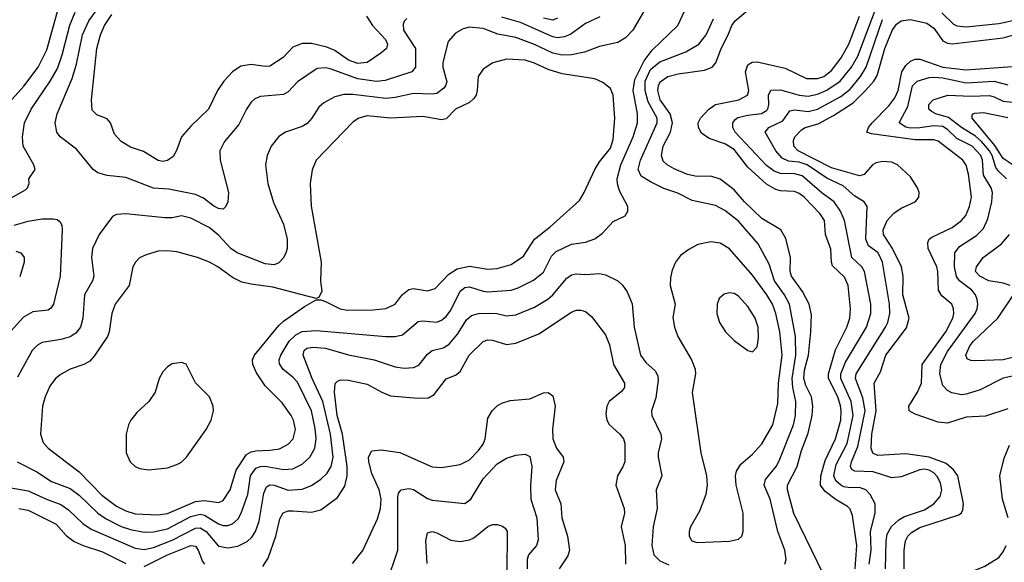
# Model space of a CAD drawing. Header units: inches. Extents: x 1308407 to 1441228, y 959628 to 1036311.
# Tile 604 of 656: x 1394693 to 1398934, y 1016658 to 1018995. Entities that reach past the tile are written whole.
import ezdxf

# ---------------------------------------------------------------- set-up
doc = ezdxf.new("R2010")
doc.units = ezdxf.units.IN
doc.header["$MEASUREMENT"] = 0
doc.layers.add('B3091', color=7, linetype='Continuous')

msp = doc.modelspace()

# ---------------------------------------------------------------- linework, layer by layer
at = {"layer": 'B3091', "color": 5}
for points, elevation in [([(1396360.4, 1018999.6), (1396350.2, 1018990), (1396344.4, 1018975.6), (1396347, 1018950), (1396398.1, 1018870), (1396398, 1018790), (1396382, 1018770), (1396266.9, 1018733.1), (1396230, 1018727.9), (1396150, 1018740.7), (1396030, 1018783.6), (1396010, 1018787), (1395975.2, 1018784.8), (1395890, 1018727.4), (1395850, 1018684.6), (1395830, 1018672.7), (1395730, 1018664), (1395706.5, 1018653.5), (1395690, 1018639.7), (1395670.2, 1018610), (1395637.3, 1018542.7), (1395575.8, 1018470), (1395555.5, 1018430), (1395556.2, 1018390), (1395592.1, 1018250), (1395589.1, 1018210), (1395580.9, 1018190), (1395570, 1018179.1), (1395550, 1018181.8), (1395530, 1018192.2), (1395485.5, 1018225.5), (1395450, 1018242.6), (1395335.3, 1018264.7), (1395270, 1018269.9), (1395150, 1018315.8), (1395070, 1018324.2), (1395030, 1018335.8), (1395009.8, 1018350), (1394937.8, 1018437.8), (1394867.6, 1018490), (1394853.8, 1018510), (1394846.5, 1018550), (1394854.5, 1018590), (1394919.1, 1018740.9), (1394937.3, 1018802.7), (1394964, 1018930), (1394991.5, 1018990), (1395050, 1019070.6)], 2740), ([(1394570, 1018553), (1394711.1, 1018708.9), (1394773.5, 1018790), (1394810, 1018865.5), (1394863.8, 1019056.2)], 2780), ([(1394602.2, 1018197.8), (1394717.8, 1018262.2), (1394727.3, 1018270), (1394734.5, 1018290), (1394732.7, 1018310), (1394759.5, 1018350), (1394754.7, 1018370), (1394708.1, 1018450), (1394704.7, 1018490), (1394714.6, 1018550), (1394742.3, 1018610), (1394824.9, 1018730), (1394855.6, 1018784.4), (1394876.9, 1018843.1), (1394909.2, 1018970.8), (1394932.9, 1019027.1)], 2760), ([(1394682.4, 1017090), (1394767.6, 1017047.6), (1394830, 1017005.8), (1394910, 1016976.3), (1394950, 1016946.5), (1395030, 1016870.1), (1395065.1, 1016845.1), (1395130, 1016812.3), (1395170, 1016799.6), (1395230, 1016787.4), (1395270, 1016788.7), (1395330, 1016802.4), (1395430, 1016854.4), (1395470, 1016865.3), (1395490, 1016861), (1395550, 1016823.8), (1395570, 1016816.6), (1395590, 1016815.9), (1395610, 1016823.4), (1395634.4, 1016845.6), (1395647.5, 1016870), (1395675.3, 1016950), (1395687.4, 1017030), (1395710, 1017062.8), (1395730, 1017070.4), (1395750, 1017071.4), (1395830, 1017057.9), (1395870, 1017060.4), (1395910, 1017079.8), (1395942.8, 1017110), (1395964.6, 1017150), (1395970.3, 1017189.7), (1395966.6, 1017233.4), (1395950.3, 1017310), (1395890, 1017433.7), (1395870, 1017455.3), (1395827.7, 1017487.7), (1395812.4, 1017512.4), (1395810.4, 1017530), (1395817.6, 1017550), (1395854.5, 1017610), (1395882, 1017638), (1395910, 1017651.4), (1395970, 1017656.4), (1396270, 1017630.1), (1396310, 1017630.1), (1396342.8, 1017637.2), (1396410, 1017694.6), (1396430, 1017697.9), (1396490, 1017692.6), (1396510, 1017700.5), (1396530, 1017717), (1396550, 1017744), (1396590, 1017826), (1396610, 1017841), (1396630, 1017844), (1396690, 1017824.9), (1396710, 1017823.4), (1396810, 1017829.6), (1396840.1, 1017839.9), (1396906.5, 1017873.5), (1396950, 1017907.8), (1396984.1, 1017975.9), (1397004.2, 1017995.8), (1397070, 1018027.5), (1397130, 1018036.3), (1397170, 1018051.2), (1397204.2, 1018075.8), (1397250, 1018125.7), (1397300.9, 1018150), (1397313.3, 1018170), (1397312.2, 1018190), (1397277, 1018257), (1397268.1, 1018288.1), (1397267.4, 1018310), (1397283.2, 1018370), (1397335.6, 1018490), (1397354.4, 1018550), (1397355, 1018590), (1397336.3, 1018690), (1397342.9, 1018737.1), (1397382.8, 1018817.2), (1397417.1, 1018862.9), (1397528.4, 1018970), (1397567, 1019053)], 2760), ([(1397384.3, 1019035.7), (1397334.9, 1018950), (1397303.1, 1018916.9), (1397270, 1018896.8), (1397190, 1018879.2), (1397125.5, 1018854.5), (1397070, 1018843.8), (1397030, 1018841.5), (1396990, 1018850.7), (1396910, 1018888.5), (1396830, 1018917.6), (1396752.3, 1018932.3), (1396690, 1018956.5), (1396630, 1018962.9), (1396603.9, 1018956.1), (1396570, 1018936.8), (1396539.4, 1018900.6), (1396515.5, 1018810), (1396515.7, 1018790), (1396532.4, 1018727.6), (1396527.9, 1018710), (1396520.1, 1018699.9), (1396490, 1018676.9), (1396470, 1018673.4), (1396390, 1018676.3), (1396310, 1018659), (1396270, 1018655.7), (1396127.7, 1018672.3), (1396090, 1018672.7), (1396050, 1018662.4), (1396002.7, 1018637.3), (1395981.9, 1018618.1), (1395952, 1018570), (1395931.6, 1018548.4), (1395910, 1018535.4), (1395838.4, 1018510), (1395808.9, 1018491.1), (1395775.8, 1018450), (1395759.1, 1018410), (1395752.6, 1018370), (1395762.2, 1018290), (1395787.2, 1018207.2), (1395830, 1018114), (1395845.6, 1018050), (1395846, 1018010), (1395840.2, 1017990), (1395830, 1017969.7), (1395810, 1017947.4), (1395790, 1017939.6), (1395750, 1017943.1), (1395630, 1017990), (1395602.1, 1018010), (1395550, 1018066.5), (1395510, 1018100.2), (1395430, 1018139.7), (1395390, 1018149.4), (1395350, 1018142), (1395318, 1018142), (1395150, 1018158.2), (1395110, 1018155.8), (1395093.1, 1018146.9), (1395035.5, 1018070), (1395007.5, 1018010), (1395002.3, 1017970), (1395012.6, 1017890), (1395006.8, 1017870), (1394972.4, 1017810), (1394965.3, 1017710), (1394955, 1017670), (1394935.4, 1017644.6), (1394911, 1017629), (1394870, 1017617.2), (1394790, 1017605), (1394770, 1017593.5), (1394747, 1017570), (1394684.1, 1017455.9)], 2760), ([(1398182.8, 1016550), (1398027.9, 1016867.9), (1397999.9, 1016970), (1398000.6, 1016990), (1398042.1, 1017070), (1398060.4, 1017139.6), (1398090, 1017213.6), (1398107.3, 1017290), (1398109.9, 1017330.1), (1398104.2, 1017370), (1398079.1, 1017419.1), (1398070.7, 1017450), (1398074, 1017486), (1398091.2, 1017550), (1398101.1, 1017650), (1398103.4, 1017723.4), (1398093.5, 1017770), (1398064.6, 1017824.6), (1398017.9, 1017890), (1398011.8, 1017910), (1398012.8, 1017970), (1397992.6, 1018052.6), (1397971.1, 1018090), (1397890, 1018138), (1397814.9, 1018210), (1397770, 1018262.7), (1397710, 1018308.3), (1397670, 1018320.2), (1397610, 1018319.6), (1397570, 1018327.6), (1397512, 1018352), (1397481.6, 1018370), (1397465.4, 1018385.4), (1397457.8, 1018410), (1397464.4, 1018450), (1397496.3, 1018510), (1397505.6, 1018550), (1397494.7, 1018590), (1397452, 1018650), (1397442.1, 1018690), (1397444.2, 1018710), (1397452.5, 1018727.5), (1397484.8, 1018750), (1397530, 1018761.6), (1397642.4, 1018777.6), (1397675.3, 1018790), (1397691.7, 1018808.3), (1397714.2, 1018870), (1397745.2, 1018930), (1397760.4, 1018970), (1397775.6, 1018990), (1397830, 1019035.2)], 2720), ([(1398352.2, 1016650), (1398360.7, 1016710), (1398357.9, 1016790), (1398378.5, 1016870), (1398377.5, 1016910), (1398356.1, 1016950), (1398337.1, 1016970), (1398310, 1016979.9), (1398270, 1016978.2), (1398243.4, 1016983.4), (1398229.8, 1016989.8), (1398208.9, 1017008.9), (1398200.2, 1017030), (1398210, 1017078.4), (1398256.7, 1017170), (1398283.1, 1017290), (1398275.1, 1017350), (1398230.5, 1017450), (1398229.7, 1017470), (1398250, 1017520.4), (1398341.1, 1017670), (1398359.3, 1017730), (1398359, 1017770), (1398331.8, 1017910), (1398320.2, 1017930), (1398277.8, 1017970), (1398245.8, 1018130), (1398228, 1018170), (1398201.9, 1018210), (1398150, 1018247.3), (1398063, 1018323), (1398031.5, 1018331.5), (1397970, 1018332.3), (1397943.1, 1018343.1), (1397910, 1018366.2), (1397774.7, 1018510), (1397764.9, 1018530), (1397764.8, 1018550), (1397774.6, 1018565.4), (1397786.9, 1018573.1), (1397830, 1018584.1), (1397888.7, 1018591.3), (1397910, 1018603.2), (1397915.8, 1018610), (1397919.9, 1018630), (1397918.3, 1018670), (1397928.8, 1018691.2), (1397970, 1018692), (1398050, 1018669.1), (1398090, 1018666.1), (1398130, 1018674.3), (1398170, 1018691), (1398227.1, 1018730), (1398276.3, 1018790), (1398303, 1018837), (1398383.9, 1019050)], 2660), ([(1398664.7, 1019024.7), (1398714.9, 1018974.9), (1398730, 1018967.9), (1398770, 1018964.7), (1398910, 1018977.9), (1398990, 1018995.2)], 2640), ([(1396187.4, 1019010), (1396213.3, 1018970), (1396268.8, 1018910), (1396277.7, 1018890), (1396272.6, 1018870), (1396249, 1018850), (1396190, 1018810.6), (1396150, 1018806.3), (1396110, 1018820.5), (1396050, 1018861.9), (1396016.6, 1018876.6), (1395950, 1018892.5), (1395910, 1018892.8), (1395870, 1018876.1), (1395827.5, 1018832.5), (1395770, 1018795), (1395750, 1018793.7), (1395690, 1018802), (1395645.8, 1018794.2), (1395610, 1018770.8), (1395572, 1018730), (1395545.5, 1018690), (1395506.7, 1018610), (1395430, 1018536.8), (1395390.2, 1018490), (1395368.9, 1018431.1), (1395354.4, 1018405.6), (1395330, 1018387.8), (1395310, 1018384), (1395290, 1018388.7), (1395227.1, 1018427.2), (1395170, 1018445.2), (1395129.9, 1018469.9), (1395101.3, 1018501.3), (1395084.2, 1018550), (1395070, 1018568.3), (1395025.5, 1018585.5), (1395005, 1018605), (1395001.9, 1018650), (1395026.2, 1018870), (1395041.8, 1018930), (1395058.5, 1018970), (1395090, 1019017.1)], 2720), ([(1397192.3, 1019007.7), (1397130, 1018978.2), (1397067.2, 1018932.8), (1397039.2, 1018920.8), (1397010, 1018917.3), (1396990, 1018920.8), (1396850, 1018983.1), (1396770, 1019005.7)], 2740), ([(1397010, 1019001.9), (1396990, 1018993.2), (1396950, 1019001.5)], 2720), ([(1397989.6, 1016650), (1397994.6, 1016670), (1397989.1, 1016710), (1397958.6, 1016790), (1397925.4, 1016930), (1397900.5, 1016990), (1397905.9, 1017014.1), (1397951, 1017070), (1397965.2, 1017094.8), (1398026.2, 1017250), (1398034.6, 1017290), (1398036.3, 1017350), (1398023.9, 1017410), (1398021.2, 1017450), (1398036.5, 1017550), (1398034.9, 1017630), (1398009.4, 1017769.4), (1397987.6, 1017810), (1397944.9, 1017870), (1397921.4, 1017941.4), (1397873.4, 1018030), (1397790, 1018127.7), (1397730, 1018173.1), (1397690, 1018194.5), (1397590, 1018216.3), (1397527.6, 1018247.6), (1397467.7, 1018267.7), (1397410, 1018295.8), (1397370, 1018321.5), (1397357.8, 1018350), (1397367.1, 1018390), (1397439.7, 1018550), (1397438.9, 1018570), (1397400.6, 1018640.6), (1397386.7, 1018690), (1397386.8, 1018730), (1397410, 1018780.7), (1397450, 1018813.4), (1397563, 1018857), (1397619, 1018890), (1397650, 1018929.2), (1397681.7, 1018998.3)], 2740), ([(1398291.2, 1016630), (1398298.6, 1016730), (1398279.8, 1016859.8), (1398270, 1016886.2), (1398258.7, 1016898.7), (1398210, 1016927.3), (1398162.9, 1016962.9), (1398142.9, 1016990), (1398144.3, 1017030), (1398163.2, 1017096.8), (1398206.8, 1017190), (1398230.2, 1017270), (1398232, 1017310), (1398228.1, 1017331.9), (1398216.8, 1017370), (1398177.2, 1017450), (1398177.2, 1017470), (1398207.3, 1017572.7), (1398256.4, 1017670), (1398269.4, 1017710), (1398271.7, 1017750), (1398261.8, 1017850), (1398246.2, 1017886.2), (1398194.2, 1017934.2), (1398189.5, 1017950), (1398186.8, 1018006.8), (1398163.4, 1018070), (1398159.7, 1018130), (1398140.2, 1018160.2), (1398072.1, 1018230), (1398050, 1018246.5), (1398030, 1018255), (1397970, 1018257.7), (1397950, 1018263.1), (1397910, 1018285.8), (1397830, 1018359), (1397770, 1018436.3), (1397730, 1018459.6), (1397663, 1018483), (1397630, 1018505.7), (1397617.5, 1018530), (1397615.7, 1018550), (1397625.7, 1018570), (1397661.2, 1018610), (1397689.8, 1018630), (1397790.5, 1018649.5), (1397827.8, 1018670), (1397834.4, 1018690), (1397820.1, 1018770), (1397830, 1018799.8), (1397848.8, 1018811.2), (1397870, 1018813.4), (1397990, 1018786.2), (1398082.2, 1018742.2), (1398130, 1018741.6), (1398157.5, 1018750), (1398190, 1018775.9), (1398232.2, 1018830), (1398264.5, 1018890), (1398310.3, 1019010)], 2680), ([(1398423, 1016630), (1398425.1, 1016750), (1398430, 1016779.6), (1398448.3, 1016811.7), (1398479.3, 1016840.7), (1398505, 1016855), (1398590, 1016884.4), (1398630.9, 1016909.1), (1398658.1, 1016941.9), (1398664.7, 1016970), (1398659, 1016999), (1398645.8, 1017025.8), (1398630, 1017042.7), (1398610, 1017054.5), (1398590, 1017058.8), (1398570, 1017056.8), (1398490, 1017026.3), (1398450, 1017021.4), (1398370, 1017047.2), (1398289.9, 1017049.9), (1398278, 1017058), (1398272.2, 1017070), (1398276.1, 1017090), (1398303.1, 1017156.9), (1398334.4, 1017310), (1398325.6, 1017365.6), (1398293.3, 1017450), (1398295.9, 1017470), (1398422.5, 1017670), (1398433, 1017690), (1398441.7, 1017730), (1398439.6, 1017770), (1398409.5, 1017950), (1398391.2, 1017990), (1398350, 1018021.4), (1398337.1, 1018050), (1398343.7, 1018190), (1398331.1, 1018210), (1398290, 1018235.3), (1398239.7, 1018279.7), (1398170, 1018311.9), (1398085.1, 1018370), (1398050, 1018381.1), (1398005, 1018385), (1397978.1, 1018398.1), (1397950, 1018430), (1397904.3, 1018510), (1397919.8, 1018530), (1397980.8, 1018559.2), (1398010, 1018601.6), (1398030, 1018606), (1398090, 1018599.6), (1398130, 1018609.7), (1398230, 1018663.5), (1398270, 1018695.3), (1398315.5, 1018750), (1398339.6, 1018790), (1398410, 1018995.5)], 2640), ([(1398503.5, 1016630), (1398503.1, 1016710), (1398508.4, 1016750), (1398519.1, 1016770), (1398534.2, 1016785.8), (1398570, 1016808), (1398737.9, 1016862.1), (1398749.2, 1016870.8), (1398756.1, 1016883.9), (1398759.2, 1016910), (1398733.9, 1017030), (1398716.1, 1017056.1), (1398683.8, 1017083.8), (1398610, 1017111.3), (1398510, 1017125.1), (1398390, 1017117.6), (1398367.3, 1017127.3), (1398361.2, 1017150), (1398364.3, 1017210), (1398381.9, 1017310), (1398373.9, 1017430), (1398401.5, 1017478.5), (1398423.6, 1017550), (1398513, 1017667), (1398524.3, 1017710), (1398497.9, 1017810), (1398498.7, 1017890), (1398491.5, 1017930), (1398453.3, 1018010), (1398414.3, 1018070), (1398413.1, 1018090), (1398429.9, 1018130.1), (1398458.2, 1018161.8), (1398490, 1018183.4), (1398549.7, 1018210), (1398559.2, 1018220.8), (1398566.4, 1018230), (1398567, 1018250), (1398559.8, 1018270), (1398530, 1018318.5), (1398473.8, 1018370), (1398450, 1018381.3), (1398410, 1018384.4), (1398381.9, 1018378.1), (1398366.7, 1018370), (1398330, 1018328.4), (1398310, 1018322.8), (1398190, 1018357.1), (1398046.7, 1018430), (1398027.2, 1018450), (1398025.8, 1018474.2), (1398031.3, 1018490), (1398060, 1018520), (1398077.2, 1018530), (1398133.2, 1018546.8), (1398198, 1018582), (1398283.2, 1018636.8), (1398336.8, 1018690), (1398371.7, 1018730), (1398386.1, 1018753.9), (1398419.7, 1018870), (1398451.9, 1018948.1), (1398470, 1018975.2), (1398490, 1018989.7), (1398530, 1018995.4), (1398599.9, 1018979.9), (1398630, 1018958.9), (1398670, 1018904.3), (1398690, 1018894.1), (1398710, 1018890.4), (1398930, 1018917.1), (1399010, 1018939.7)], 2620), ([(1398950, 1017318.2), (1398852.9, 1017287.1), (1398770, 1017283.1), (1398690, 1017256.4), (1398650, 1017261.4), (1398550, 1017295.9), (1398523.8, 1017310), (1398523.4, 1017330), (1398560.8, 1017390), (1398577.9, 1017430), (1398580.8, 1017510), (1398682.5, 1017650), (1398712.6, 1017710), (1398716.9, 1017730), (1398715.8, 1017750), (1398707.9, 1017770), (1398665.5, 1017805.5), (1398650.4, 1017830), (1398648.4, 1017910), (1398643.5, 1017930), (1398606.2, 1018010), (1398605, 1018035), (1398610.6, 1018050), (1398621.4, 1018058.6), (1398710, 1018099.6), (1398749.3, 1018130), (1398768.2, 1018151.8), (1398784.8, 1018190), (1398792.6, 1018230), (1398780.1, 1018330), (1398770, 1018368.6), (1398756.2, 1018390), (1398650, 1018471.1), (1398630, 1018477), (1398550, 1018477.6), (1398362.7, 1018502.7), (1398342.8, 1018510), (1398349.3, 1018530), (1398364.5, 1018550), (1398436.7, 1018623.3), (1398462.1, 1018657.9), (1398477.5, 1018690), (1398493.1, 1018770), (1398510, 1018798.2), (1398530, 1018815.6), (1398550, 1018824.3), (1398570, 1018825.1), (1398670, 1018790.5), (1398770, 1018779.5), (1398970, 1018793.9)], 2580), ([(1398970, 1017459.7), (1398930, 1017451.2), (1398830, 1017400.7), (1398770, 1017381.3), (1398750, 1017379.4), (1398707.6, 1017387.6), (1398690, 1017397.2), (1398670, 1017418.9), (1398656.4, 1017470), (1398660.3, 1017510), (1398690, 1017565.2), (1398809.3, 1017730), (1398817.7, 1017750), (1398819.9, 1017770), (1398818, 1017790), (1398809.9, 1017810), (1398794, 1017830), (1398741.4, 1017870), (1398728.1, 1017888.1), (1398719.7, 1017930), (1398721.1, 1017990), (1398741.9, 1018018.1), (1398815, 1018065), (1398844.9, 1018095.1), (1398863.5, 1018136.5), (1398881, 1018210), (1398884, 1018250), (1398878, 1018270), (1398845, 1018325), (1398840.2, 1018390), (1398833.2, 1018410), (1398795.6, 1018450), (1398730, 1018482.7), (1398690, 1018521.9), (1398670, 1018534.4), (1398630, 1018538.3), (1398570, 1018529.2), (1398530, 1018528.2), (1398510, 1018531.9), (1398481, 1018550), (1398519, 1018621), (1398539.5, 1018710), (1398558.7, 1018730), (1398610, 1018745.3), (1398632.7, 1018747.3), (1398670, 1018744.1), (1398770, 1018723), (1398890, 1018729.7), (1398950, 1018713.8)], 2560), ([(1398943.5, 1018310), (1398910, 1018340.6), (1398897.8, 1018357.8), (1398881.9, 1018410), (1398870.8, 1018430), (1398836.5, 1018470), (1398810, 1018493.4), (1398750, 1018530.2), (1398693.8, 1018573.8), (1398639.1, 1018590), (1398620.1, 1018600.1), (1398609.2, 1018610), (1398609.1, 1018630), (1398628.2, 1018650), (1398690.4, 1018669.7), (1398790, 1018665.1), (1398870, 1018667.6), (1398890, 1018663), (1398930, 1018643.6), (1398970, 1018639.4)], 2540), ([(1398990, 1018357.3), (1398930, 1018396.9), (1398893.4, 1018453.4), (1398795.6, 1018570), (1398796.4, 1018583.6), (1398799.7, 1018590), (1398807.5, 1018592.5), (1398844.4, 1018595.6), (1398950, 1018573.7)], 2520), ([(1394670, 1018110.1), (1394730, 1018127.5), (1394790, 1018136.4), (1394837.7, 1018137.7), (1394854.4, 1018134.4), (1394866.3, 1018126.3), (1394874.4, 1018110), (1394875.9, 1018090), (1394867.2, 1017890), (1394838.5, 1017770), (1394828.1, 1017751.9), (1394815.6, 1017744.4), (1394750, 1017736.2), (1394710, 1017713), (1394616.6, 1017610)], 2740), ([(1398959.8, 1017850), (1398930, 1017860.4), (1398868, 1017870), (1398828.5, 1017890), (1398810.6, 1017910), (1398815.2, 1017930), (1398843.9, 1017970), (1398921.9, 1018030), (1398956.7, 1018070)], 2540), ([(1394677.3, 1017997.3), (1394698, 1017990), (1394712.8, 1017970), (1394712.2, 1017950), (1394693.2, 1017886.8)], 2720), ([(1394623.9, 1016983.9), (1394730, 1016966.3), (1394809.2, 1016929.2), (1394870, 1016907.4), (1394904.1, 1016884.1), (1394965.2, 1016825.2), (1395000.9, 1016800.9), (1395190, 1016718.9), (1395230, 1016713), (1395270, 1016721.9), (1395350, 1016753.4), (1395450, 1016805), (1395470, 1016806.2), (1395495.8, 1016790), (1395550, 1016727.5), (1395590, 1016719.6), (1395632.9, 1016727.1), (1395672.6, 1016747.4), (1395693.4, 1016766.6), (1395709.6, 1016790.4), (1395724.6, 1016835.4), (1395744.2, 1016955.8), (1395756.5, 1016983.5), (1395770, 1016992.2), (1395790, 1016990.1), (1395850, 1016968.9), (1395910, 1016972.6), (1395950, 1016988.4), (1395990, 1017016), (1396017.8, 1017042.2), (1396035.3, 1017070), (1396043.3, 1017110), (1396031.3, 1017210), (1395999.4, 1017350), (1395952.8, 1017450), (1395914, 1017550), (1395918.6, 1017570), (1395930, 1017579.5), (1395955.3, 1017584.7), (1396010, 1017579.4), (1396110, 1017551.9), (1396220.4, 1017530), (1396310, 1017499.8), (1396350, 1017494.1), (1396390, 1017496.6), (1396412.7, 1017507.3), (1396450, 1017554.2), (1396469.7, 1017570), (1396517.9, 1017582.1), (1396542.5, 1017597.6), (1396579.7, 1017640.3), (1396618.1, 1017701.9), (1396639, 1017721), (1396670, 1017729.6), (1396711, 1017731), (1396748.7, 1017728.7), (1396790, 1017718.7), (1396830, 1017723.3), (1396910, 1017756.2), (1396968.8, 1017791.2), (1396990, 1017810.1), (1397050, 1017881.8), (1397070, 1017896.6), (1397090, 1017900.5), (1397130, 1017897.7), (1397190, 1017901.7), (1397215.8, 1017895.8), (1397269.4, 1017869.4), (1397290, 1017851.7), (1397310, 1017822.4), (1397330.8, 1017770.8), (1397340.5, 1017670), (1397367, 1017550), (1397390, 1017518.2), (1397430, 1017482.4), (1397441.5, 1017461.5), (1397442.9, 1017442.9), (1397433.3, 1017366.8), (1397414.3, 1017310), (1397416.5, 1017290), (1397455.4, 1017210), (1397457.1, 1017190), (1397443.5, 1017130), (1397443.8, 1017110), (1397459.2, 1017030), (1397434.7, 1016970), (1397438.6, 1016890), (1397421.2, 1016810), (1397415.5, 1016730), (1397424, 1016690), (1397450, 1016664.1), (1397490, 1016647.4)], 2740), ([(1399089.9, 1017569.9), (1398930, 1017530.4), (1398810, 1017525), (1398790, 1017526.6), (1398774.3, 1017534.3), (1398767.9, 1017550), (1398785.5, 1017590), (1398801.1, 1017610), (1398905.9, 1017710), (1398973.2, 1017810)], 2540), ([(1395740.6, 1016639.4), (1395764, 1016676), (1395797.2, 1016770), (1395814.3, 1016845.7), (1395828.5, 1016871.5), (1395850, 1016879.5), (1395870, 1016880.1), (1395950, 1016873.5), (1395990, 1016884.4), (1396062.4, 1016937.6), (1396094.2, 1016985.8), (1396104.4, 1017030), (1396104.2, 1017070), (1396083.1, 1017210), (1396060.4, 1017290), (1396048.7, 1017391.3), (1396052.5, 1017427.5), (1396061.9, 1017438.1), (1396076.2, 1017443.8), (1396110, 1017442.8), (1396190, 1017425.4), (1396252.8, 1017390), (1396290, 1017375.1), (1396410, 1017364.8), (1396453.5, 1017366.5), (1396478.9, 1017381.1), (1396530, 1017448.2), (1396570, 1017463.8), (1396590, 1017479.3), (1396629.9, 1017550), (1396690, 1017608.4), (1396710, 1017616.1), (1396730, 1017614.4), (1396790, 1017595.5), (1396830, 1017601.5), (1396930, 1017641.6), (1397070, 1017735.2), (1397090, 1017743.2), (1397110, 1017743.8), (1397130, 1017737.6), (1397156.1, 1017716.1), (1397217.2, 1017637.2), (1397234, 1017594), (1397251.3, 1017510), (1397298.2, 1017430), (1397298.2, 1017410), (1397286, 1017394), (1397232.7, 1017350), (1397221.7, 1017330), (1397217.7, 1017297.7), (1397221.8, 1017270), (1397231.8, 1017251.8), (1397278.9, 1017210), (1397293.5, 1017190), (1397300.2, 1017170), (1397299.2, 1017090), (1397291.5, 1017068.5), (1397267.9, 1017030), (1397261.6, 1016990), (1397297, 1016890), (1397297.7, 1016870), (1397284.3, 1016810), (1397300.7, 1016730), (1397303, 1016650)], 2720), ([(1396127.2, 1016652.8), (1396171.7, 1016708.3), (1396234.9, 1016845.1), (1396247.5, 1016890), (1396250.2, 1016930), (1396241.8, 1016970), (1396210, 1017039.8), (1396196.6, 1017090), (1396195.3, 1017110), (1396210, 1017138.2), (1396250, 1017142.3), (1396330, 1017130.1), (1396470, 1017068.5), (1396510, 1017065.7), (1396590, 1017079.4), (1396630, 1017099.8), (1396670, 1017139.8), (1396690, 1017167.3), (1396698.8, 1017190), (1396710, 1017278.4), (1396728.2, 1017310), (1396750, 1017332.1), (1396770, 1017343.8), (1396805.6, 1017354.4), (1396890, 1017362.6), (1396950, 1017387.3), (1396970, 1017388.9), (1396990, 1017374.9), (1396999.1, 1017330), (1396988.5, 1017231.5), (1396989.7, 1017190), (1397005.6, 1017150), (1397034.6, 1017110), (1397037, 1017090), (1397003.6, 1017010), (1396999.1, 1016970), (1397024.8, 1016910), (1397027.9, 1016850), (1397053.1, 1016770), (1397061.1, 1016710), (1397054.9, 1016685.1), (1397016.3, 1016630)], 2680), ([(1398950.9, 1016850), (1398926.1, 1016930), (1398914.6, 1017030), (1398933.7, 1017106.3), (1398957, 1017163)], 2580), ([(1396274.2, 1016570), (1396321.8, 1016710), (1396321.5, 1016938.5), (1396324.3, 1016955.7), (1396336.9, 1016970), (1396370, 1016975.3), (1396390, 1016970.8), (1396450, 1016932), (1396470, 1016925.5), (1396610, 1016911.8), (1396637, 1016930), (1396690, 1017018), (1396750, 1017081.6), (1396790, 1017106.7), (1396830, 1017119), (1396870, 1017123.1), (1396890, 1017113), (1396899.3, 1017070), (1396893, 1016987), (1396894.7, 1016930), (1396920.1, 1016850), (1396925.9, 1016754.1), (1396918.9, 1016730), (1396884.8, 1016690), (1396879.5, 1016670), (1396878.9, 1016630)], 2660), ([(1394690, 1016890.1), (1394730, 1016882.3), (1394850, 1016821.5), (1394894, 1016774), (1394927.8, 1016747.8), (1394966.7, 1016730), (1395050, 1016703), (1395150, 1016653.2)], 2720), ([(1396447.8, 1016652.2), (1396443, 1016750), (1396450, 1016784.4), (1396470, 1016790.2), (1396490, 1016784.5), (1396550, 1016752.7), (1396590, 1016748.1), (1396630, 1016754.5), (1396650, 1016763.5), (1396710, 1016811.5), (1396730, 1016820.3), (1396750, 1016821.1), (1396770, 1016815.3), (1396784.5, 1016804.5), (1396793.4, 1016790), (1396791.9, 1016610)], 2640), ([(1395230, 1016640.3), (1395329.4, 1016690.6), (1395430.1, 1016730.1), (1395450, 1016726.9), (1395461.6, 1016710), (1395480.6, 1016660.6), (1395490, 1016649.6)], 2720), ([(1398945.4, 1016290), (1398883.1, 1016350), (1398850, 1016374.7), (1398814.8, 1016385.2), (1398690, 1016399.9), (1398669.9, 1016409.9), (1398659.9, 1016430), (1398666.4, 1016553.6), (1398675, 1016585), (1398690, 1016606.7), (1398710, 1016612.3), (1398770, 1016608.3), (1398850, 1016641.8), (1398910, 1016678.8), (1398930, 1016703.1), (1398942.9, 1016730)], 2580)]:
    msp.add_lwpolyline(points, dxfattribs=dict(at, elevation=elevation))
for points, elevation in [([(1396790, 1018825.2), (1396730.8, 1018809.2), (1396690, 1018782), (1396667.9, 1018750), (1396664, 1018690), (1396659.2, 1018670), (1396650, 1018655.5), (1396630, 1018638.7), (1396571.1, 1018610), (1396530, 1018568.2), (1396510, 1018564.1), (1396430, 1018578.5), (1396290, 1018570.4), (1396190, 1018580.2), (1396153.4, 1018570), (1396130, 1018555.4), (1395970.2, 1018390), (1395952.5, 1018347.5), (1395943.8, 1018290), (1395948.3, 1018191.7), (1395991.1, 1017950), (1395989.1, 1017869.1), (1395994.2, 1017825.8), (1395982, 1017798), (1395970, 1017794), (1395783.4, 1017843.4), (1395690, 1017855.3), (1395650, 1017864.7), (1395610, 1017884.3), (1395546.5, 1017930), (1395510.2, 1017950.2), (1395459.1, 1017970), (1395370, 1017995), (1395330, 1017999.9), (1395290, 1017998), (1395237.4, 1017982.6), (1395210, 1017969.7), (1395191.7, 1017950), (1395180.8, 1017930), (1395165.2, 1017850), (1395104.3, 1017770), (1395090.7, 1017729.3), (1395078.8, 1017650), (1395071.5, 1017630), (1395014.3, 1017545.7), (1394995.2, 1017524.8), (1394970, 1017509.9), (1394910.8, 1017489.2), (1394871.4, 1017468.6), (1394847.8, 1017450), (1394823.3, 1017416.6), (1394803.2, 1017370), (1394791.9, 1017330), (1394782.7, 1017210), (1394793.8, 1017173.8), (1394816.2, 1017150), (1394950, 1017047.9), (1395047.7, 1016947.7), (1395110, 1016899.7), (1395150, 1016879.3), (1395190, 1016866.6), (1395290, 1016862.6), (1395330, 1016868.3), (1395450, 1016919.3), (1395490, 1016923.5), (1395550, 1016915.1), (1395570, 1016923.9), (1395600.4, 1016970), (1395625.5, 1017054.5), (1395670, 1017121.5), (1395690, 1017133.2), (1395710, 1017137.9), (1395770, 1017140.1), (1395812.8, 1017147.2), (1395850, 1017166.8), (1395870.5, 1017190), (1395881.3, 1017230), (1395872.7, 1017270), (1395862.4, 1017290), (1395824.2, 1017344.2), (1395750, 1017418.4), (1395713.9, 1017473.9), (1395697.1, 1017510), (1395696.7, 1017530), (1395704.5, 1017550), (1395810, 1017677.1), (1395830, 1017695.8), (1395920.5, 1017759.5), (1395970, 1017787.7), (1395990, 1017788), (1396010, 1017781.6), (1396073, 1017750), (1396103.7, 1017743.7), (1396215.2, 1017744.8), (1396270, 1017750.8), (1396310, 1017769.3), (1396340.6, 1017810), (1396370, 1017832.9), (1396390, 1017836.8), (1396450, 1017827.4), (1396483.3, 1017836.7), (1396541.1, 1017898.9), (1396577.6, 1017922.4), (1396630, 1017933.6), (1396710, 1017920.3), (1396750, 1017922.5), (1396810, 1017940.8), (1396863.7, 1017976.3), (1396911.1, 1018050), (1396977.9, 1018102.1), (1397104.1, 1018215.9), (1397124.8, 1018250), (1397170.5, 1018350), (1397190, 1018382.2), (1397238.4, 1018441.6), (1397250, 1018478.8), (1397257, 1018570), (1397249.8, 1018669.8), (1397237.9, 1018697.9), (1397204.3, 1018724.3), (1397170, 1018740.2), (1397030, 1018761.2), (1396970, 1018779.7), (1396910, 1018807.8), (1396870, 1018819.9)], 2780), ([(1397670, 1018038.3), (1397613.9, 1018026.1), (1397574.9, 1018005.1), (1397540.2, 1017979.8), (1397518, 1017950), (1397503.4, 1017916.6), (1397496.1, 1017883.9), (1397495, 1017850), (1397516.9, 1017770), (1397507.2, 1017712.8), (1397514.2, 1017670), (1397528.1, 1017630), (1397587.2, 1017530), (1397602.6, 1017490), (1397604.2, 1017470), (1397590.2, 1017389.8), (1397627.5, 1017130), (1397651.7, 1017030), (1397654.3, 1016990), (1397649, 1016950), (1397621.3, 1016878.7), (1397582.8, 1016810), (1397576.9, 1016790), (1397577.3, 1016770), (1397588.9, 1016750), (1397610, 1016742.7), (1397750, 1016749.4), (1397790, 1016757.6), (1397803.9, 1016770), (1397809.8, 1016790), (1397809.8, 1016870), (1397779.9, 1016990), (1397776.7, 1017030), (1397780.9, 1017050), (1397800.1, 1017079.9), (1397850, 1017123.5), (1397890, 1017168.3), (1397937.6, 1017250), (1397958.6, 1017341.4), (1397962.3, 1017430), (1397978.1, 1017550), (1397967.2, 1017650), (1397950.6, 1017730), (1397935.4, 1017770), (1397911.8, 1017810), (1397850, 1017894.9), (1397750, 1018007.4), (1397710, 1018032.6)], 2760), ([(1397750, 1017819.1), (1397727.1, 1017812.9), (1397706, 1017794), (1397697.4, 1017770), (1397695.6, 1017730), (1397707.6, 1017690), (1397733.4, 1017650), (1397770, 1017613.7), (1397830, 1017570.5), (1397850, 1017564), (1397870, 1017586), (1397876.2, 1017623.8), (1397873.6, 1017670), (1397860.7, 1017710), (1397830, 1017758.9), (1397790, 1017804), (1397770, 1017815.6)], 2780), ([(1395390, 1017518.7), (1395350, 1017512.4), (1395330, 1017499.7), (1395310, 1017477.6), (1395294.6, 1017450), (1395277.4, 1017390), (1395249.4, 1017350.6), (1395197.2, 1017302.8), (1395171.4, 1017270), (1395161.8, 1017250), (1395152.2, 1017210), (1395152.1, 1017130), (1395169.2, 1017090), (1395190, 1017070.2), (1395210, 1017062.2), (1395250, 1017056), (1395330, 1017065.4), (1395370, 1017078.4), (1395390.4, 1017089.6), (1395411.8, 1017110), (1395496, 1017230), (1395517.3, 1017270), (1395527.5, 1017310), (1395527.2, 1017330), (1395511.1, 1017371.1), (1395450.6, 1017430.6), (1395410.8, 1017510.8)], 2820)]:
    msp.add_lwpolyline(points, close=True, dxfattribs=dict(at, elevation=elevation))

doc.saveas('drawing.dxf')
